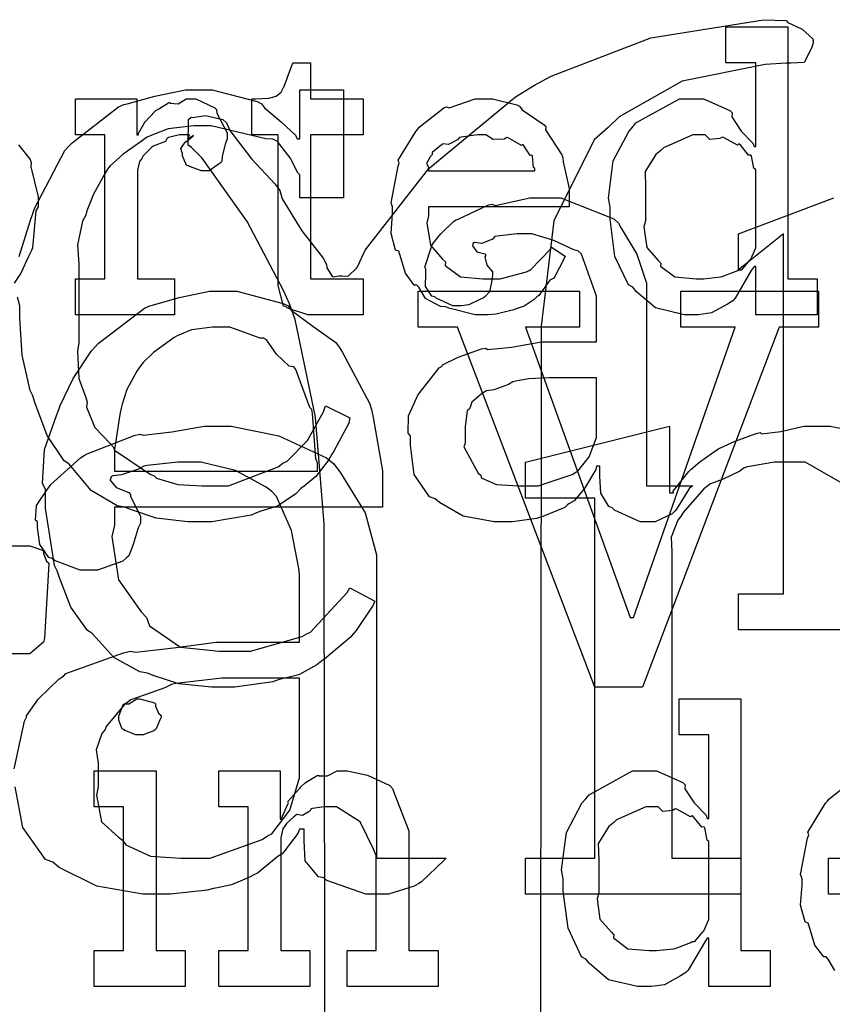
# Model space of a CAD drawing. Extents: x 0 to 8.5, y 0 to 11.
# Tile 343 of 379: x 3.015 to 3.329, y 9.542 to 9.922. Entities that reach past the tile are written whole.
import ezdxf

# ---------------------------------------------------------------- set-up
doc = ezdxf.new("R2010")
doc.units = 0
doc.layers.get('0').update_dxf_attribs({"linetype": 'CONTINUOUS'})

msp = doc.modelspace()

# ---------------------------------------------------------------- linework, layer by layer
at = {"color": 0}
for points in [[(3.13331, 9.42231), (3.13286, 9.71397), (3.13286, 9.72771), (3.12944, 9.76878), (3.12164, 9.80653), (3.11942, 9.8125), (3.11714, 9.81771), (3.10314, 9.84435), (3.08567, 9.86882), (3.08165, 9.87283), (3.08165, 9.87283), (3.08035, 9.87381), (3.08051, 9.88362), (3.08143, 9.88456), (3.08197, 9.88444), (3.08703, 9.88525), (3.09369, 9.88368), (3.09511, 9.88238), (3.0964, 9.8795), (3.10471, 9.86849), (3.11393, 9.85867), (3.11572, 9.85633), (3.1166, 9.85303), (3.12418, 9.84071), (3.13249, 9.83018), (3.13374, 9.82769), (3.1339, 9.8265), (3.13601, 9.82303), (3.13867, 9.82335), (3.1396, 9.82335), (3.1396, 9.82329), (3.14219, 9.82335), (3.14529, 9.82628), (3.14567, 9.82682), (3.1486, 9.83322), (3.17318, 9.86475), (3.20665, 9.89247), (3.21403, 9.89692), (3.22043, 9.90044), (3.25896, 9.91515), (3.3024, 9.92219), (3.31125, 9.92188), (3.3119, 9.92111), (3.31733, 9.91851), (3.32156, 9.91476), (3.32167, 9.91342), (3.32113, 9.9114), (3.31819, 9.90571), (3.31299, 9.90539), (3.31125, 9.90539), (3.30311, 9.90494), (3.27106, 9.89849), (3.24675, 9.88476), (3.24246, 9.88064), (3.23708, 9.87582), (3.22151, 9.84462), (3.21664, 9.80393), (3.21664, 9.79036), (3.21619, 9.4145)], [(3.01508, 9.83078), (3.01947, 9.84483), (3.02035, 9.84739), (3.02094, 9.84933), (3.03271, 9.87169), (3.03424, 9.87343), (3.03549, 9.87472), (3.05344, 9.88861), (3.0555, 9.88949), (3.05675, 9.88976), (3.06743, 9.89268), (3.07932, 9.89512), (3.08328, 9.89512), (3.08963, 9.89512), (3.10693, 9.89063), (3.10867, 9.88971), (3.10975, 9.88813), (3.11632, 9.8826), (3.12181, 9.87761), (3.12235, 9.87625), (3.12343, 9.87625), (3.12343, 9.89512), (3.14035, 9.89512), (3.14035, 9.85346), (3.12343, 9.85346), (3.12343, 9.86236), (3.12267, 9.86307), (3.11968, 9.86893), (3.11475, 9.87517), (3.11301, 9.87603), (3.11025, 9.87619), (3.09944, 9.87885), (3.08925, 9.88124), (3.08589, 9.88124), (3.08251, 9.88124), (3.07254, 9.8801), (3.06569, 9.87744), (3.06418, 9.87668), (3.06222, 9.87522), (3.05524, 9.87033), (3.05018, 9.86583), (3.04921, 9.86453), (3.0479, 9.86236), (3.04372, 9.85493), (3.04118, 9.84847), (3.04075, 9.84674), (3.0395, 9.84446), (3.0376, 9.83535), (3.03814, 9.82781), (3.03814, 9.82525), (3.03814, 9.79747), (3.03754, 9.79428), (3.03808, 9.78381), (3.04085, 9.77642), (3.04139, 9.77468), (3.04113, 9.77268), (3.04432, 9.76481), (3.05029, 9.75857), (3.05138, 9.75732), (3.05192, 9.75608), (3.06565, 9.7469), (3.06722, 9.74625), (3.06814, 9.74528), (3.07639, 9.74283), (3.08578, 9.74235), (3.08892, 9.74235), (3.09592, 9.74235), (3.11501, 9.74963), (3.11692, 9.75103), (3.1186, 9.75179), (3.12636, 9.75982), (3.13254, 9.77094), (3.1334, 9.77317), (3.14274, 9.76861), (3.14236, 9.7665), (3.13656, 9.75575), (3.13579, 9.7545), (3.13444, 9.75228), (3.12961, 9.74599), (3.12506, 9.74224), (3.12386, 9.74126), (3.1219, 9.73931), (3.11481, 9.73454), (3.10835, 9.73258), (3.10672, 9.73193), (3.1046, 9.73107), (3.08942, 9.72846), (3.08436, 9.72846), (3.08436, 9.72846), (3.08024, 9.72846), (3.06799, 9.72988), (3.05806, 9.73318), (3.05593, 9.7341), (3.05296, 9.73465), (3.04286, 9.7405), (3.03575, 9.74903), (3.03424, 9.75082), (3.0325, 9.75196), (3.02593, 9.76178), (3.02115, 9.77453), (3.02035, 9.77707), (3.01926, 9.77914), (3.01622, 9.79269), (3.01535, 9.80701), (3.01535, 9.81179), (3.01438, 9.81515)], [(3.01486, 9.87386), (3.01932, 9.86822), (3.01975, 9.86692), (3.01958, 9.8654), (3.02235, 9.85385), (3.02235, 9.84999), (3.02154, 9.84842), (3.02018, 9.83415), (3.01975, 9.83285), (3.01872, 9.83078), (3.01568, 9.82443), (3.01313, 9.82058)], [(3.35189, 9.68679), (3.29286, 9.68679), (3.29286, 9.70068), (3.29286, 9.70068), (3.31022, 9.70068), (3.31022, 9.83957), (3.29286, 9.82568), (3.29286, 9.83957), (3.32954, 9.85346)], [(3.01313, 9.63308), (3.01708, 9.65158), (3.01785, 9.6531), (3.01785, 9.65365), (3.02251, 9.66021), (3.03049, 9.66792), (3.03217, 9.66894), (3.0331, 9.66992), (3.05533, 9.67796), (3.058, 9.6785), (3.06006, 9.67822), (3.07471, 9.67979), (3.09115, 9.68197), (3.09663, 9.68197), (3.12332, 9.68197), (3.12332, 9.70801), (3.12304, 9.7105), (3.12028, 9.72504), (3.11442, 9.73828), (3.11268, 9.74013), (3.1104, 9.74181), (3.09858, 9.74826), (3.08524, 9.75142), (3.08078, 9.75142), (3.07639, 9.75142), (3.06451, 9.75017), (3.06321, 9.74989), (3.06119, 9.74881), (3.05453, 9.74658), (3.05122, 9.74621), (3.0504, 9.74576), (3.0504, 9.74511), (3.05012, 9.74468), (3.05257, 9.74169), (3.05735, 9.73975), (3.058, 9.73904), (3.05806, 9.73828), (3.0619, 9.73058), (3.0619, 9.72797), (3.06099, 9.72618), (3.05914, 9.71972), (3.05735, 9.71533), (3.05647, 9.71451), (3.05512, 9.71332), (3.04536, 9.70975), (3.04215, 9.70975), (3.03857, 9.70975), (3.02875, 9.71354), (3.02783, 9.71431), (3.02647, 9.71474), (3.023, 9.71967), (3.02219, 9.72624), (3.02219, 9.7284), (3.02132, 9.72906), (3.02171, 9.73481), (3.02599, 9.741), (3.02675, 9.74208), (3.02724, 9.74283), (3.03874, 9.75315), (3.04021, 9.75401), (3.04139, 9.75467), (3.05951, 9.76178), (3.06168, 9.76226), (3.06293, 9.76187), (3.074, 9.76318), (3.08653, 9.76531), (3.09076, 9.76531), (3.0969, 9.76531), (3.11535, 9.76167), (3.13379, 9.75319), (3.13656, 9.75076), (3.13911, 9.74729), (3.1486, 9.73188), (3.15306, 9.71576), (3.15306, 9.71039), (3.15306, 9.59864), (3.17996, 9.59864), (3.17899, 9.59771), (3.17042, 9.58957), (3.16932, 9.58886), (3.16758, 9.58783), (3.15767, 9.58475), (3.15435, 9.58475), (3.14893, 9.58475), (3.1339, 9.59), (3.13265, 9.59104), (3.13058, 9.59153), (3.12543, 9.59765), (3.12506, 9.60542), (3.12506, 9.60796), (3.12506, 9.60992), (3.12332, 9.60992), (3.12261, 9.60818), (3.11724, 9.60118), (3.1166, 9.60037), (3.11507, 9.5995), (3.10704, 9.59293), (3.10596, 9.59233), (3.10379, 9.59119), (3.09706, 9.58843), (3.09164, 9.58729), (3.09011, 9.58692), (3.08763, 9.58637), (3.07351, 9.58475), (3.06885, 9.58475), (3.06885, 9.58475), (3.06287, 9.58475), (3.04508, 9.58783), (3.03049, 9.59506), (3.02806, 9.59711), (3.02522, 9.59819), (3.01654, 9.61046), (3.01351, 9.62619)], [(3.34224, 9.73801), (3.31853, 9.75142), (3.31065, 9.75142), (3.30675, 9.75142), (3.29633, 9.74963), (3.29503, 9.74924), (3.29329, 9.74794), (3.28689, 9.74496), (3.28196, 9.74311), (3.28093, 9.74229), (3.27946, 9.74115), (3.27138, 9.73199), (3.27072, 9.73079), (3.26938, 9.72911), (3.26682, 9.72254), (3.26704, 9.71669), (3.26704, 9.71474), (3.26704, 9.59864), (3.29372, 9.59864), (3.29372, 9.58475), (3.21061, 9.58475), (3.21061, 9.59864), (3.21061, 9.59864), (3.23731, 9.59864), (3.23731, 9.73753), (3.21061, 9.73753), (3.21061, 9.75142), (3.26617, 9.76531), (3.26617, 9.73969), (3.26768, 9.73969), (3.26758, 9.74024), (3.27365, 9.74783), (3.27442, 9.74858), (3.27442, 9.74858), (3.27789, 9.75157), (3.2844, 9.75624), (3.28549, 9.75683), (3.28581, 9.757), (3.2915, 9.75956), (3.29958, 9.76253), (3.30111, 9.76292), (3.30165, 9.76237), (3.30919, 9.76329), (3.31808, 9.76531), (3.32107, 9.76531), (3.32813, 9.76531), (3.34944, 9.76107)], [(2.94413, 9.71918), (3.01921, 9.71918), (3.01921, 9.71918), (3.02403, 9.71756), (3.02442, 9.71724), (3.02447, 9.71625), (3.02567, 9.71322), (3.02658, 9.71251), (3.02658, 9.71224), (3.02485, 9.6836), (3.02442, 9.68207), (3.01921, 9.67751), (3.01747, 9.67751), (2.94239, 9.67751)], [(3.33003, 9.55539), (3.32742, 9.55974), (3.32667, 9.5606), (3.32568, 9.56054), (3.32232, 9.56515), (3.3201, 9.57238), (3.31972, 9.57363), (3.31853, 9.57406), (3.31674, 9.58051), (3.31733, 9.58822), (3.31733, 9.59076), (3.31674, 9.59233), (3.3195, 9.60644), (3.31993, 9.60769), (3.31956, 9.60872), (3.32633, 9.61985), (3.3271, 9.62071), (3.32764, 9.62147), (3.33708, 9.6289)], [(3.41069, 9.58475), (3.32758, 9.58475), (3.32758, 9.59864), (3.35428, 9.59864)]]:
    msp.add_lwpolyline(points, dxfattribs=at)
for points in [[(3.27561, 9.80832), (3.27186, 9.80832), (3.26074, 9.81099), (3.25342, 9.81722), (3.25196, 9.81896), (3.25028, 9.81988), (3.24511, 9.83083), (3.24328, 9.84521), (3.24328, 9.84999), (3.24262, 9.85335), (3.24447, 9.86778), (3.25049, 9.87907), (3.25196, 9.88081), (3.25319, 9.88238), (3.26997, 9.89165), (3.27561, 9.89165), (3.27929, 9.89165), (3.28939, 9.88715), (3.29036, 9.88624), (3.29025, 9.88465), (3.29378, 9.87924), (3.29839, 9.87451), (3.29883, 9.87321), (3.29949, 9.87321), (3.29949, 9.90554), (3.28797, 9.90554), (3.28797, 9.91943), (3.31185, 9.91943), (3.31185, 9.82221), (3.32314, 9.82221), (3.32314, 9.80832), (3.29949, 9.80832), (3.29949, 9.82699), (3.29883, 9.82699), (3.29775, 9.82536), (3.2915, 9.81472), (3.29058, 9.81375), (3.28857, 9.81244), (3.28233, 9.80903), (3.27729, 9.80832), (3.27561, 9.80832)], [(3.12924, 9.80832), (3.12646, 9.80832), (3.11865, 9.81088), (3.11817, 9.81136), (3.11714, 9.81168), (3.11513, 9.81961), (3.11513, 9.82221), (3.11513, 9.87776), (3.10493, 9.87776), (3.10493, 9.89165), (3.10644, 9.89165), (3.10644, 9.89165), (3.11111, 9.89188), (3.11143, 9.89188), (3.11143, 9.89188), (3.11426, 9.89268), (3.11447, 9.89274), (3.11447, 9.89279), (3.1161, 9.89415), (3.11621, 9.89426), (3.11621, 9.89426), (3.11719, 9.89606), (3.11729, 9.89621), (3.12076, 9.90554), (3.1275, 9.90554), (3.1275, 9.89165), (3.14789, 9.89165), (3.14789, 9.87776), (3.1275, 9.87776), (3.1275, 9.82221), (3.14789, 9.82221), (3.14789, 9.80832), (3.14703, 9.80832), (3.14507, 9.80832), (3.14442, 9.80832), (3.14328, 9.80832), (3.14068, 9.80832), (3.13986, 9.80832), (3.13857, 9.80832), (3.13564, 9.80832), (3.13465, 9.80832), (3.13331, 9.80832), (3.13021, 9.80832), (3.12924, 9.80832)], [(3.03683, 9.82221), (3.04812, 9.82221), (3.04812, 9.87776), (3.03683, 9.87776), (3.03683, 9.89165), (3.06049, 9.89165), (3.06049, 9.87776), (3.06114, 9.87776), (3.06099, 9.87819), (3.06347, 9.88238), (3.06375, 9.88276), (3.06375, 9.88276), (3.06743, 9.88678), (3.06787, 9.8871), (3.06787, 9.8871), (3.06901, 9.88775), (3.07275, 9.89014), (3.07329, 9.89035), (3.0734, 9.88997), (3.07644, 9.88976), (3.07958, 9.89165), (3.08068, 9.89165), (3.08333, 9.89165), (3.09065, 9.88824), (3.09131, 9.88753), (3.09142, 9.88607), (3.09543, 9.87858), (3.09543, 9.87603), (3.09472, 9.87451), (3.09347, 9.86947), (3.09332, 9.86757), (3.09304, 9.86714), (3.09196, 9.86632), (3.08838, 9.86387), (3.08718, 9.86387), (3.0855, 9.86387), (3.08089, 9.8655), (3.08046, 9.86583), (3.07969, 9.86594), (3.07807, 9.86962), (3.07807, 9.87082), (3.07796, 9.87082), (3.07747, 9.87244), (3.07915, 9.87494), (3.07937, 9.87517), (3.07937, 9.87517), (3.07969, 9.87517), (3.08208, 9.87728), (3.08242, 9.87733), (3.08242, 9.87756), (3.08192, 9.87711), (3.08024, 9.87603), (3.08089, 9.87776), (3.08089, 9.87776), (3.08029, 9.87776), (3.07894, 9.87776), (3.0785, 9.87776), (3.07693, 9.87776), (3.07275, 9.87668), (3.07221, 9.87646), (3.07156, 9.87522), (3.06679, 9.87338), (3.06635, 9.87299), (3.06549, 9.87224), (3.06293, 9.86968), (3.06239, 9.8686), (3.06222, 9.86822), (3.06153, 9.86746), (3.06071, 9.86415), (3.06071, 9.86301), (3.06071, 9.82221), (3.07503, 9.82221), (3.07503, 9.80832), (3.03683, 9.80832), (3.03683, 9.82221)], [(3.19482, 9.80832), (3.19108, 9.80832), (3.18093, 9.81088), (3.17985, 9.81136), (3.17779, 9.81158), (3.17193, 9.81461), (3.16932, 9.81896), (3.16857, 9.81982), (3.16758, 9.81976), (3.16422, 9.82437), (3.162, 9.8316), (3.16162, 9.83285), (3.16043, 9.83328), (3.15864, 9.83974), (3.15924, 9.84744), (3.15924, 9.84999), (3.15864, 9.85157), (3.1614, 9.86567), (3.16183, 9.86692), (3.16146, 9.86794), (3.16824, 9.87907), (3.169, 9.87993), (3.16954, 9.88069), (3.17899, 9.88813), (3.18007, 9.88861), (3.18115, 9.88824), (3.19108, 9.89165), (3.19439, 9.89165), (3.19786, 9.89165), (3.20725, 9.88932), (3.20828, 9.88883), (3.20925, 9.88747), (3.21778, 9.88167), (3.21847, 9.88081), (3.21832, 9.87972), (3.22461, 9.87007), (3.22499, 9.86888), (3.2251, 9.86729), (3.22738, 9.8571), (3.22738, 9.85368), (3.22738, 9.84999), (3.17312, 9.84999), (3.17312, 9.84651), (3.17253, 9.84386), (3.17383, 9.83513), (3.17854, 9.82981), (3.17964, 9.82872), (3.17958, 9.82736), (3.18549, 9.82303), (3.19413, 9.82221), (3.197, 9.82221), (3.20074, 9.82221), (3.21099, 9.82493), (3.21197, 9.82547), (3.21257, 9.82579), (3.22011, 9.8335), (3.22065, 9.83436), (3.22586, 9.83089), (3.22526, 9.82949), (3.22194, 9.82314), (3.22151, 9.82243), (3.21994, 9.82172), (3.21565, 9.81581), (3.215, 9.81526), (3.21386, 9.81429), (3.21001, 9.81164), (3.20697, 9.8106), (3.20611, 9.81028), (3.20437, 9.80985), (3.19922, 9.8086), (3.1959, 9.80832), (3.19482, 9.80832)], [(3.17312, 9.86387), (3.21414, 9.86387), (3.21414, 9.86475), (3.2136, 9.86518), (3.21322, 9.86957), (3.21306, 9.86996), (3.2124, 9.86985), (3.20979, 9.87381), (3.20936, 9.87408), (3.20899, 9.87369), (3.20389, 9.87657), (3.20329, 9.87668), (3.20226, 9.87603), (3.19803, 9.87592), (3.19526, 9.87776), (3.19439, 9.87776), (3.19206, 9.87776), (3.18571, 9.8769), (3.18506, 9.87668), (3.18425, 9.87582), (3.18078, 9.87403), (3.17876, 9.87435), (3.17833, 9.87408), (3.17736, 9.87332), (3.17449, 9.87093), (3.17449, 9.87017), (3.17443, 9.86996), (3.17372, 9.86931), (3.17236, 9.86669), (3.17312, 9.86524), (3.17312, 9.86475), (3.17312, 9.86387)], [(3.27929, 9.82221), (3.27929, 9.82221), (3.28586, 9.82297), (3.28646, 9.82308), (3.28646, 9.82308), (3.29249, 9.82542), (3.29297, 9.82568), (3.29411, 9.82568), (3.29719, 9.82943), (3.29753, 9.82981), (3.29753, 9.82981), (3.29949, 9.83421), (3.29949, 9.83567), (3.29949, 9.86431), (3.29878, 9.86486), (3.29785, 9.86957), (3.29753, 9.86996), (3.29671, 9.8699), (3.2934, 9.87403), (3.29297, 9.87429), (3.29243, 9.87381), (3.28706, 9.87679), (3.28646, 9.8769), (3.28554, 9.87631), (3.28174, 9.87592), (3.27989, 9.87776), (3.27929, 9.87776), (3.27518, 9.87776), (3.26378, 9.87272), (3.26281, 9.87169), (3.26085, 9.87017), (3.25672, 9.86361), (3.25694, 9.85747), (3.25694, 9.85542), (3.25694, 9.84457), (3.25629, 9.84224), (3.25743, 9.83431), (3.26183, 9.82932), (3.26281, 9.82829), (3.26269, 9.8271), (3.26818, 9.82297), (3.27647, 9.82221), (3.27929, 9.82221)], [(3.20242, 9.72846), (3.1984, 9.72846), (3.18647, 9.73068), (3.17736, 9.73589), (3.17572, 9.73736), (3.1735, 9.73813), (3.16758, 9.74675), (3.16618, 9.75797), (3.16618, 9.76167), (3.16521, 9.76269), (3.16536, 9.76938), (3.16851, 9.77621), (3.169, 9.77729), (3.16943, 9.77783), (3.17725, 9.78782), (3.17833, 9.78857), (3.17854, 9.78896), (3.18451, 9.79204), (3.19353, 9.79514), (3.19526, 9.79551), (3.1959, 9.79497), (3.20518, 9.7959), (3.21674, 9.7979), (3.22065, 9.7979), (3.23801, 9.7979), (3.23801, 9.81353), (3.23796, 9.81549), (3.23221, 9.83176), (3.23107, 9.83285), (3.22928, 9.83339), (3.22146, 9.83703), (3.213, 9.83957), (3.21024, 9.83957), (3.20736, 9.83957), (3.1996, 9.83871), (3.19874, 9.83849), (3.19786, 9.83751), (3.19374, 9.83583), (3.19081, 9.83621), (3.19026, 9.83589), (3.19026, 9.83544), (3.19011, 9.8349), (3.19179, 9.83257), (3.19482, 9.83182), (3.19526, 9.83132), (3.19482, 9.83074), (3.19558, 9.82747), (3.19786, 9.82487), (3.19786, 9.82394), (3.19769, 9.82226), (3.19672, 9.81722), (3.19493, 9.81537), (3.19439, 9.81483), (3.19299, 9.81418), (3.18869, 9.81218), (3.18576, 9.81179), (3.18485, 9.81179), (3.18251, 9.81179), (3.17611, 9.81472), (3.17551, 9.81526), (3.17443, 9.81554), (3.17199, 9.81922), (3.17204, 9.82428), (3.17204, 9.8259), (3.17171, 9.82676), (3.17453, 9.83529), (3.17507, 9.8361), (3.17507, 9.8361), (3.1779, 9.83951), (3.18278, 9.84435), (3.18375, 9.845), (3.18457, 9.84521), (3.19624, 9.85075), (3.19764, 9.85107), (3.19889, 9.85053), (3.21224, 9.85346), (3.21674, 9.85346), (3.22418, 9.85346), (3.24468, 9.84532), (3.24647, 9.84369), (3.24756, 9.84179), (3.25353, 9.83171), (3.25732, 9.82053), (3.25732, 9.81679), (3.25732, 9.74235), (3.27513, 9.74235), (3.27387, 9.74143), (3.26887, 9.73329), (3.26818, 9.73258), (3.26719, 9.73156), (3.26058, 9.72846), (3.2584, 9.72846), (3.25483, 9.72846), (3.2449, 9.73301), (3.24408, 9.73389), (3.24274, 9.73438), (3.23969, 9.73953), (3.23931, 9.74604), (3.23931, 9.74821), (3.23931, 9.74994), (3.23801, 9.74994), (3.23774, 9.74864), (3.2341, 9.74257), (3.23367, 9.74192), (3.23269, 9.74056), (3.22939, 9.73654), (3.22732, 9.7354), (3.22672, 9.73497), (3.22575, 9.734), (3.21729, 9.73053), (3.21631, 9.73019), (3.21479, 9.72976), (3.20551, 9.72846), (3.20242, 9.72846)], [(3.09353, 9.66461), (3.08931, 9.66461), (3.07676, 9.66596), (3.06679, 9.66917), (3.06467, 9.67003), (3.06164, 9.67051), (3.0516, 9.67606), (3.04465, 9.68381), (3.04318, 9.68544), (3.04144, 9.68653), (3.03504, 9.69558), (3.03049, 9.70719), (3.02974, 9.70953), (3.02865, 9.71164), (3.02518, 9.73367), (3.02518, 9.741), (3.02408, 9.74328), (3.02485, 9.75629), (3.02951, 9.76953), (3.03039, 9.77181), (3.03088, 9.77333), (3.03592, 9.78369), (3.04297, 9.79443), (3.04449, 9.79611), (3.04557, 9.79731), (3.06347, 9.81088), (3.06554, 9.81174), (3.06657, 9.81201), (3.07682, 9.81494), (3.08854, 9.81739), (3.09244, 9.81739), (3.09907, 9.81739), (3.11697, 9.81272), (3.11893, 9.81174), (3.12007, 9.81011), (3.12847, 9.80393), (3.13732, 9.79764), (3.13867, 9.7959), (3.13986, 9.79372), (3.15028, 9.77419), (3.15104, 9.77181), (3.15175, 9.76867), (3.15539, 9.7481), (3.15539, 9.74121), (3.15539, 9.73406), (3.05186, 9.73406), (3.05186, 9.72711), (3.05083, 9.72276), (3.05344, 9.70606), (3.06218, 9.69368), (3.06424, 9.69151), (3.06543, 9.68826), (3.07731, 9.68012), (3.09224, 9.6785), (3.09722, 9.6785), (3.10444, 9.6785), (3.12429, 9.68414), (3.12608, 9.68522), (3.12761, 9.68582), (3.14176, 9.70122), (3.14279, 9.70301), (3.15235, 9.69781), (3.15175, 9.69635), (3.14518, 9.68647), (3.14432, 9.68544), (3.14285, 9.68386), (3.13314, 9.67557), (3.13194, 9.67481), (3.12999, 9.67324), (3.12299, 9.66943), (3.11664, 9.66792), (3.11501, 9.66743), (3.11296, 9.66672), (3.09836, 9.66461), (3.09353, 9.66461)], [(3.18435, 9.8035), (3.16917, 9.8035), (3.16917, 9.81739), (3.23144, 9.81739), (3.23144, 9.8035), (3.21061, 9.8035), (3.25097, 9.69151), (3.25228, 9.69151), (3.29156, 9.8035), (3.27051, 9.8035), (3.27051, 9.81739), (3.32368, 9.81739), (3.32368, 9.8035), (3.30849, 9.8035), (3.25575, 9.66461), (3.23731, 9.66461), (3.18435, 9.8035)], [(3.05186, 9.74794), (3.13021, 9.74794), (3.13021, 9.75119), (3.12961, 9.75276), (3.12836, 9.77024), (3.12804, 9.77181), (3.12728, 9.77257), (3.12185, 9.78717), (3.1211, 9.78831), (3.11936, 9.78847), (3.11442, 9.79308), (3.11057, 9.79872), (3.10938, 9.79937), (3.10818, 9.79926), (3.09636, 9.8035), (3.09244, 9.8035), (3.08974, 9.8035), (3.08165, 9.80251), (3.07611, 9.80024), (3.07488, 9.79958), (3.07297, 9.79818), (3.06694, 9.79378), (3.06293, 9.78993), (3.06207, 9.78874), (3.06054, 9.78657), (3.05664, 9.77951), (3.0549, 9.77387), (3.05447, 9.77225), (3.05399, 9.76986), (3.05186, 9.75635), (3.05186, 9.75185), (3.05186, 9.74794)], [(3.21067, 9.74235), (3.2155, 9.74235), (3.22863, 9.74669), (3.22999, 9.74756), (3.23079, 9.74799), (3.23519, 9.75347), (3.23801, 9.76096), (3.23801, 9.7634), (3.23801, 9.78401), (3.2226, 9.78401), (3.21989, 9.78401), (3.21175, 9.78364), (3.20682, 9.78276), (3.20568, 9.7825), (3.204, 9.78147), (3.19835, 9.77935), (3.19547, 9.77903), (3.19482, 9.7786), (3.19347, 9.77772), (3.18978, 9.77463), (3.18924, 9.77268), (3.18896, 9.77208), (3.1881, 9.77132), (3.18722, 9.76525), (3.18722, 9.76318), (3.18722, 9.75885), (3.18679, 9.75732), (3.19228, 9.74724), (3.19331, 9.74647), (3.19342, 9.74544), (3.19937, 9.74289), (3.20785, 9.74235), (3.21067, 9.74235)], [(3.08143, 9.59864), (3.08882, 9.59864), (3.10889, 9.6059), (3.11094, 9.60732), (3.11262, 9.60807), (3.11963, 9.61719), (3.12332, 9.62967), (3.12332, 9.63379), (3.12332, 9.66808), (3.09987, 9.66808), (3.09338, 9.66808), (3.07557, 9.66613), (3.07383, 9.66569), (3.07135, 9.66439), (3.06332, 9.66151), (3.05817, 9.65972), (3.05713, 9.65896), (3.05561, 9.65788), (3.04867, 9.64942), (3.04824, 9.64833), (3.04693, 9.64675), (3.04486, 9.64051), (3.04563, 9.63531), (3.04563, 9.63357), (3.04563, 9.62619), (3.04497, 9.62304), (3.04688, 9.61263), (3.05339, 9.60678), (3.05496, 9.60558), (3.05621, 9.60385), (3.06581, 9.5995), (3.07753, 9.59864), (3.08143, 9.59864)], [(3.06164, 9.64632), (3.06011, 9.64632), (3.05587, 9.64794), (3.05556, 9.64828), (3.05485, 9.64844), (3.0536, 9.65192), (3.0536, 9.65306), (3.0536, 9.65349), (3.0536, 9.65349), (3.05524, 9.65793), (3.05556, 9.65826), (3.05556, 9.65826), (3.05746, 9.65826), (3.06054, 9.66021), (3.06164, 9.66021), (3.06164, 9.66021), (3.06733, 9.65858), (3.06771, 9.65826), (3.06771, 9.65733), (3.06885, 9.65457), (3.06988, 9.65375), (3.06988, 9.65349), (3.06988, 9.65306), (3.06939, 9.65201), (3.06803, 9.6486), (3.06771, 9.64828), (3.06706, 9.64779), (3.06299, 9.64632), (3.06164, 9.64632)], [(3.25749, 9.5491), (3.25375, 9.5491), (3.24262, 9.55176), (3.23529, 9.558), (3.23383, 9.55974), (3.23215, 9.56065), (3.227, 9.57161), (3.22515, 9.58599), (3.22515, 9.59076), (3.2245, 9.59412), (3.22635, 9.60856), (3.23236, 9.61985), (3.23383, 9.62158), (3.23508, 9.62315), (3.25185, 9.63243), (3.25749, 9.63243), (3.26118, 9.63243), (3.27126, 9.62793), (3.27225, 9.62701), (3.27214, 9.62543), (3.27567, 9.62001), (3.28028, 9.61529), (3.28071, 9.61399), (3.28136, 9.61399), (3.28136, 9.64632), (3.26986, 9.64632), (3.26986, 9.66021), (3.29372, 9.66021), (3.29372, 9.56299), (3.30501, 9.56299), (3.30501, 9.5491), (3.28136, 9.5491), (3.28136, 9.56776), (3.28071, 9.56776), (3.27962, 9.56614), (3.27339, 9.5555), (3.27246, 9.55453), (3.27046, 9.55322), (3.26421, 9.54981), (3.25917, 9.5491), (3.25749, 9.5491)], [(3.04406, 9.56299), (3.05533, 9.56299), (3.05533, 9.61854), (3.04406, 9.61854), (3.04406, 9.63243), (3.06793, 9.63243), (3.06793, 9.56299), (3.07921, 9.56299), (3.07921, 9.5491), (3.04406, 9.5491), (3.04406, 9.56299)], [(3.09218, 9.56299), (3.10346, 9.56299), (3.10346, 9.61854), (3.09218, 9.61854), (3.09218, 9.63243), (3.11583, 9.63243), (3.11583, 9.61376), (3.11626, 9.61376), (3.11626, 9.61376), (3.11876, 9.61951), (3.11908, 9.62007), (3.11882, 9.62056), (3.12337, 9.62571), (3.12386, 9.62614), (3.12386, 9.62614), (3.12549, 9.62776), (3.12993, 9.63043), (3.13058, 9.63069), (3.13069, 9.63038), (3.13406, 9.63049), (3.13781, 9.63243), (3.13906, 9.63243), (3.14165, 9.63243), (3.14953, 9.63069), (3.15821, 9.62668), (3.15924, 9.62549), (3.15983, 9.62375), (3.16553, 9.60926), (3.16553, 9.60444), (3.16553, 9.56299), (3.17681, 9.56299), (3.17681, 9.5491), (3.14165, 9.5491), (3.14165, 9.56299), (3.15294, 9.56299), (3.15294, 9.59967), (3.15186, 9.60211), (3.14671, 9.61274), (3.13753, 9.61854), (3.1345, 9.61854), (3.13282, 9.61854), (3.12831, 9.61783), (3.12776, 9.61768), (3.12728, 9.61686), (3.12446, 9.61513), (3.12229, 9.61556), (3.1219, 9.61529), (3.12104, 9.61447), (3.11828, 9.61203), (3.11774, 9.61122), (3.11757, 9.61094), (3.11686, 9.61003), (3.11604, 9.6065), (3.11604, 9.60531), (3.11604, 9.56299), (3.12733, 9.56299), (3.12733, 9.5491), (3.09218, 9.5491), (3.09218, 9.56299)], [(3.26118, 9.56299), (3.26118, 9.56299), (3.26774, 9.56375), (3.26833, 9.56386), (3.26833, 9.56386), (3.27436, 9.56619), (3.27485, 9.56646), (3.27599, 9.56646), (3.27908, 9.57021), (3.2794, 9.57058), (3.2794, 9.57058), (3.28136, 9.57497), (3.28136, 9.57644), (3.28136, 9.60508), (3.28065, 9.60562), (3.27974, 9.61035), (3.2794, 9.61074), (3.2786, 9.61068), (3.27528, 9.61481), (3.27485, 9.61507), (3.27431, 9.61458), (3.26893, 9.61757), (3.26833, 9.61768), (3.26742, 9.61708), (3.26361, 9.61669), (3.26178, 9.61854), (3.26118, 9.61854), (3.25706, 9.61854), (3.24567, 9.6135), (3.24468, 9.61247), (3.24274, 9.61094), (3.23861, 9.60439), (3.23882, 9.59825), (3.23882, 9.59619), (3.23882, 9.58535), (3.23817, 9.58301), (3.23931, 9.57508), (3.24371, 9.5701), (3.24468, 9.56907), (3.24457, 9.56788), (3.25006, 9.56375), (3.25836, 9.56299), (3.26118, 9.56299)]]:
    msp.add_lwpolyline(points, close=True, dxfattribs=at)

doc.saveas('drawing.dxf')
